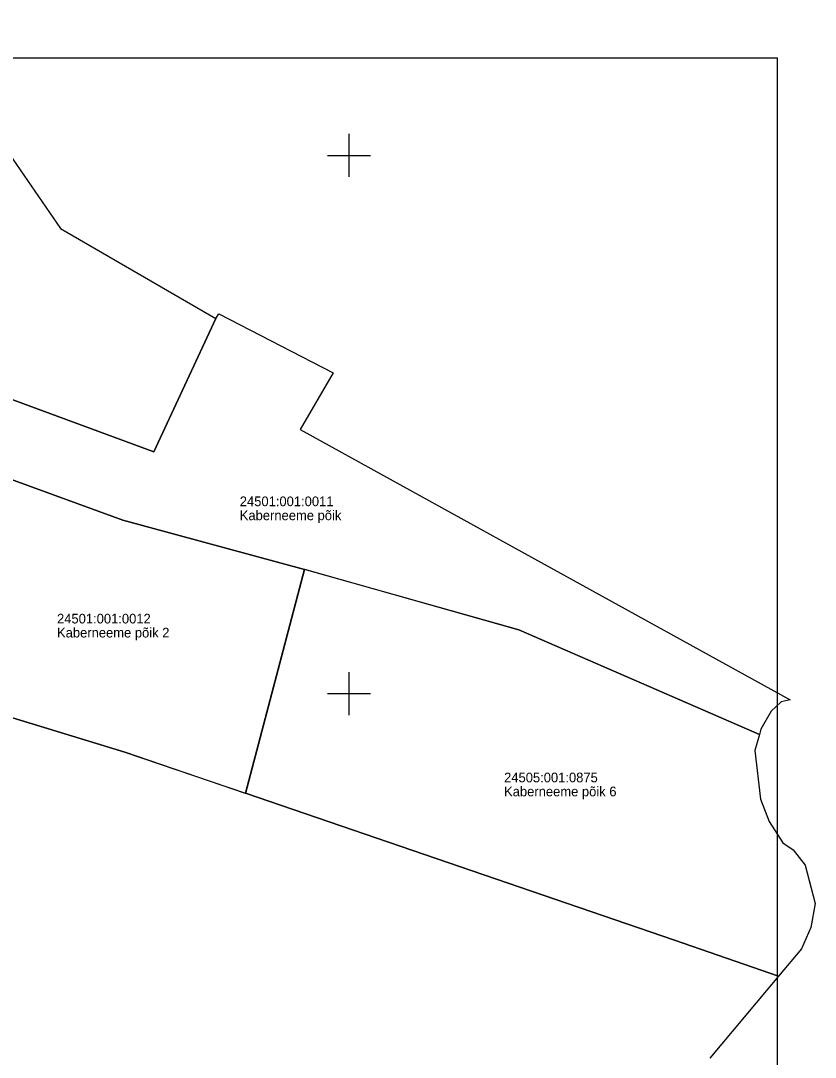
# Model space of a CAD drawing. Extents: x 567100 to 572248, y 6594598 to 6599275.
# Drawn here: x 572169.5 to 572243.3, y 6598416.2 to 6598512.5 of the extents above; entities that cross this region are included whole.
import ezdxf

# ---------------------------------------------------------------- set-up
doc = ezdxf.new("R2010")
doc.units = 0
for name, color, linetype in [('PIIR', 7, 'Continuous'), ('VORK', 7, 'Continuous'), ('VORMISTUS', 7, 'Continuous')]:
    doc.layers.add(name, color=color, linetype=linetype)

msp = doc.modelspace()

# ---------------------------------------------------------------- linework, layer by layer
at = {"layer": 'PIIR'}
for points in [[(572156.89, 6598507), (572153.21, 6598501.53), (572157.6, 6598498.91), (572167.42, 6598501.64), (572173.22, 6598493.2), (572187.66, 6598484.85), (572181.9, 6598472.45), (572155.18, 6598482.3), (572132.96, 6598490.41), (572128.86, 6598491.91), (572133.53, 6598512.51)], [(572129.76, 6598459.08), (572132.96, 6598490.41), (572155.18, 6598482.3), (572181.9, 6598472.45), (572187.66, 6598484.85), (572187.94, 6598485.29), (572198.55, 6598479.8), (572195.47, 6598474.54), (572220.83, 6598460.54), (572240.97, 6598449.42), (572240.15, 6598449.24), (572239.2, 6598448.36), (572238.24, 6598446.7), (572238.11, 6598446.22), (572230, 6598449.74), (572215.79, 6598455.93), (572195.89, 6598461.54), (572179.01, 6598466.12), (572157.11, 6598474.11), (572149.61, 6598453.6), (572147.34, 6598454.29), (572141.62, 6598456.69)], [(572149.61, 6598453.6), (572157.11, 6598474.11), (572179.01, 6598466.12), (572195.89, 6598461.54), (572190.39, 6598440.73), (572179.19, 6598444.57)], [(572195.88, 6598461.56), (572215.79, 6598455.93), (572230, 6598449.74), (572238.11, 6598446.22), (572237.68, 6598444.72), (572238.23, 6598440.19), (572239.02, 6598438.13), (572240.29, 6598436.14), (572241.24, 6598435.5), (572242.35, 6598434.07), (572243.3, 6598430.5), (572242.9, 6598428.28), (572242.02, 6598426.29), (572239.9, 6598423.77), (572230.22, 6598427.09), (572190.39, 6598440.76)]]:
    msp.add_lwpolyline(points, close=True, dxfattribs=at)
msp.add_lwpolyline([(572104.13, 6598406.88), (572124.85, 6598451.81), (572129.76, 6598459.08), (572141.62, 6598456.69), (572137.94, 6598447.71), (572143.58, 6598445.53), (572147.34, 6598454.29), (572149.61, 6598453.6), (572179.19, 6598444.57), (572190.39, 6598440.76), (572230.22, 6598427.09), (572239.9, 6598423.77), (572233.51, 6598416.15)], dxfattribs=at)
at = {"layer": 'VORK'}
for p, q in [((572200, 6598502), (572200, 6598498)), ((572198, 6598500), (572202, 6598500)), ((572200, 6598452), (572200, 6598448)), ((572198, 6598450), (572202, 6598450))]:
    msp.add_line(p, q, dxfattribs=at)
at = {"layer": 'VORMISTUS'}
msp.add_lwpolyline([(571831.754, 6598217.075), (571831.754, 6598509.075), (572239.754, 6598509.075), (572239.754, 6598217.075)], close=True, dxfattribs=at)

# ---------------------------------------------------------------- texts
at = {"layer": 'PIIR'}
for s, p in [('24501:001:0011', (572189.87, 6598467.415)), ('Kaberneeme põik', (572189.87, 6598466.115)), ('24501:001:0012', (572172.904, 6598456.52)), ('Kaberneeme põik 2', (572172.904, 6598455.22)), ('24505:001:0875', (572214.411, 6598441.765)), ('Kaberneeme põik 6', (572214.411, 6598440.465))]:
    msp.add_text(s, height=0.9, dxfattribs=at).set_placement(p)

doc.saveas('drawing.dxf')
